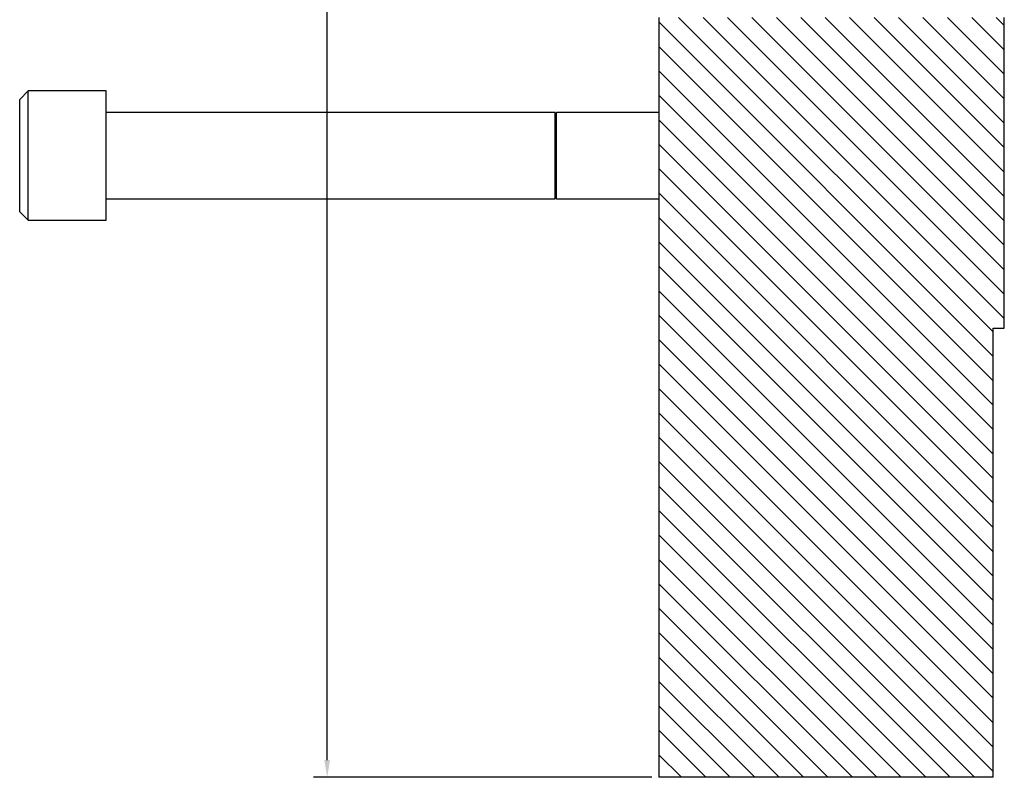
# Model space of a CAD drawing. Header units: inches. Extents: x 1802 to 2468, y -253 to -72.
# Tile 562 of 570: x 2437.03 to 2444.16, y -126.11 to -120.62. Entities that reach past the tile are written whole.
import ezdxf

# ---------------------------------------------------------------- set-up
doc = ezdxf.new("R2010")
doc.units = ezdxf.units.IN
doc.header["$LTSCALE"] = 0.5
doc.header["$MEASUREMENT"] = 0
doc.layers.get('DEFPOINTS').update_dxf_attribs({"color": 8})
for name, color, linetype in [('SID-M-D', 42, 'Continuous'), ('SID-M-F', 202, 'Continuous'), ('SID-M-S', 105, 'Continuous')]:
    doc.layers.add(name, color=color, linetype=linetype)
doc.styles.add('DIEMAKER', font='romans.shx')
doc.dimstyles.new('LINEAR', dxfattribs={"dimtxt": 0.1, "dimasz": 0.125, "dimexe": 0.1, "dimexo": 0.05, "dimgap": 0.03, "dimtad": 1, "dimdec": 4, "dimzin": 4, "dimdsep": 46, "dimtxsty": 'DIEMAKER', "dimcen": 0, "dimclrd": 34, "dimclre": 34, "dimclrt": 42, "dimazin": 0, "dimtfac": 1, "dimtdec": 4, "dimtofl": 0, "dimtmove": 0, "dimatfit": 3, "dimfxl": 0, "dimtolj": 1, "dimtzin": 0, "dimarcsym": 0})

# ---------------------------------------------------------------- blocks, each defined once
blk = doc.blocks.new('*D36')
at = {"layer": 'DEFPOINTS', "color": 0}
for p in [(2439.256, -111.0627), (2441.656, -111.0627), (2441.656, -126.108)]:
    blk.add_point(p, dxfattribs=at)
at = {"layer": 'SID-M-D', "color": 34, "lineweight": -2}
for p, q in [((2441.606, -111.0627), (2439.156, -111.0627)), ((2439.256, -125.983), (2439.256, -111.1877)), ((2441.606, -126.108), (2439.156, -126.108))]:
    blk.add_line(p, q, dxfattribs=at)
at = {"layer": 'SID-M-D', "color": 34}
for points in [[(2439.2768, -111.1877), (2439.2352, -111.1877), (2439.256, -111.0627)], [(2439.2352, -125.983), (2439.2768, -125.983), (2439.256, -126.108)]]:
    blk.add_solid(points, dxfattribs=at)
at = {"layer": 'SID-M-D', "color": 42, "insert": (2439.176, -115.7502), "char_height": 0.1, "attachment_point": 5, "rotation": 90, "style": 'DIEMAKER'}
blk.add_mtext('\\A1;15.0453', dxfattribs=at)

msp = doc.modelspace()

# ---------------------------------------------------------------- linework, layer by layer
at = {"layer": 'SID-M-F', "linetype": 'Continuous'}
for p, q in [((2444.07599, -122.88458), (2441.79938, -120.60796)), ((2444.15599, -122.7878), (2441.97615, -120.60796)), ((2444.15599, -122.61102), (2442.15293, -120.60796)), ((2444.15599, -122.43425), (2442.32971, -120.60796)), ((2444.15599, -122.25747), (2442.50648, -120.60796)), ((2444.15599, -122.08069), (2442.68326, -120.60796)), ((2444.15599, -121.90392), (2442.86004, -120.60796)), ((2444.15599, -121.72714), (2443.03681, -120.60796)), ((2444.15599, -121.55036), (2443.21359, -120.60796)), ((2444.15599, -121.37359), (2443.39037, -120.60796)), ((2444.15599, -121.19681), (2443.56714, -120.60796)), ((2444.15599, -121.02003), (2443.74392, -120.60796)), ((2444.15599, -120.84326), (2443.9207, -120.60796)), ((2444.15599, -120.66648), (2444.09747, -120.60796)), ((2444.07599, -123.06135), (2441.65599, -120.64135)), ((2444.07599, -123.23813), (2441.65599, -120.81813)), ((2444.07599, -123.41491), (2441.65599, -120.99491)), ((2444.07599, -123.59168), (2441.65599, -121.17168)), ((2444.07599, -123.76846), (2441.65599, -121.34846)), ((2444.07599, -123.94524), (2441.65599, -121.52524)), ((2444.07599, -124.12201), (2441.65599, -121.70201)), ((2444.07599, -124.29879), (2441.65599, -121.87879)), ((2444.07599, -124.47557), (2441.65599, -122.05557)), ((2444.07599, -124.65234), (2441.65599, -122.23234)), ((2444.07599, -124.82912), (2441.65599, -122.40912)), ((2444.07599, -125.0059), (2441.65599, -122.5859)), ((2444.07599, -125.18267), (2441.65599, -122.76267)), ((2444.07599, -125.35945), (2441.65599, -122.93945)), ((2444.07599, -125.53623), (2441.65599, -123.11623)), ((2444.07599, -125.713), (2441.65599, -123.293)), ((2444.07599, -125.88978), (2441.65599, -123.46978)), ((2444.07599, -126.06656), (2441.65599, -123.64656)), ((2443.94062, -126.10796), (2441.65599, -123.82333)), ((2443.76384, -126.10796), (2441.65599, -124.00011)), ((2443.58707, -126.10796), (2441.65599, -124.17689)), ((2443.41029, -126.10796), (2441.65599, -124.35366)), ((2443.23351, -126.10796), (2441.65599, -124.53044)), ((2443.05674, -126.10796), (2441.65599, -124.70722)), ((2442.87996, -126.10796), (2441.65599, -124.88399)), ((2442.70318, -126.10796), (2441.65599, -125.06077)), ((2442.5264, -126.10796), (2441.65599, -125.23755)), ((2442.34963, -126.10796), (2441.65599, -125.41432)), ((2442.17285, -126.10796), (2441.65599, -125.5911)), ((2441.99607, -126.10796), (2441.65599, -125.76788)), ((2441.8193, -126.10796), (2441.65599, -125.94465))]:
    msp.add_line(p, q, dxfattribs=at)
at = {"layer": 'SID-M-S'}
for p, q in [((2441.65599, -120.60796), (2441.65599, -126.10796)), ((2444.15599, -122.85796), (2444.15599, -120.60796)), ((2437.09349, -121.13921), (2437.03099, -121.20171)), ((2437.65599, -121.13921), (2437.09349, -121.13921)), ((2437.09349, -122.07671), (2437.09349, -121.13921)), ((2437.65599, -122.07671), (2437.65599, -121.13921)), ((2437.03099, -122.01421), (2437.03099, -121.20171)), ((2440.90639, -121.29546), (2437.65599, -121.29546)), ((2440.90639, -121.92046), (2440.90639, -121.29546)), ((2440.91492, -121.29546), (2440.90791, -121.31471)), ((2440.90791, -121.90121), (2440.90791, -121.31471)), ((2441.65599, -121.29546), (2440.91492, -121.29546)), ((2440.91492, -121.92046), (2440.91492, -121.29546)), ((2440.90791, -121.90121), (2440.91492, -121.92046)), ((2437.65599, -121.92046), (2440.90639, -121.92046)), ((2440.91492, -121.92046), (2441.65599, -121.92046)), ((2437.03099, -122.01421), (2437.09349, -122.07671)), ((2437.09349, -122.07671), (2437.65599, -122.07671)), ((2444.07599, -122.85796), (2444.15599, -122.85796)), ((2444.07599, -126.10796), (2444.07599, -122.85796)), ((2444.07599, -126.10796), (2441.65599, -126.10796))]:
    msp.add_line(p, q, dxfattribs=at)
for centre, start, end in [((2440.90717, -121.31444), 180, 340), ((2440.90717, -121.90148), 20, 180)]:
    msp.add_arc(centre, 0.000787, start, end, dxfattribs=at)

# ---------------------------------------------------------------- dimensions: what is measured, and where the dimension line sits
at = {"layer": 'SID-M-D'}
dim = msp.add_linear_dim(base=(2439.25599, -111.06268), p1=(2441.65599, -126.10796), p2=(2441.65599, -111.06268), angle=90, dimstyle='LINEAR', dxfattribs=at)
dim.commit()
dim.dimension.update_dxf_attribs({"geometry": '*D36', "text_midpoint": (2439.25599, -115.75024), "dimtype": 160})

doc.saveas('drawing.dxf')
